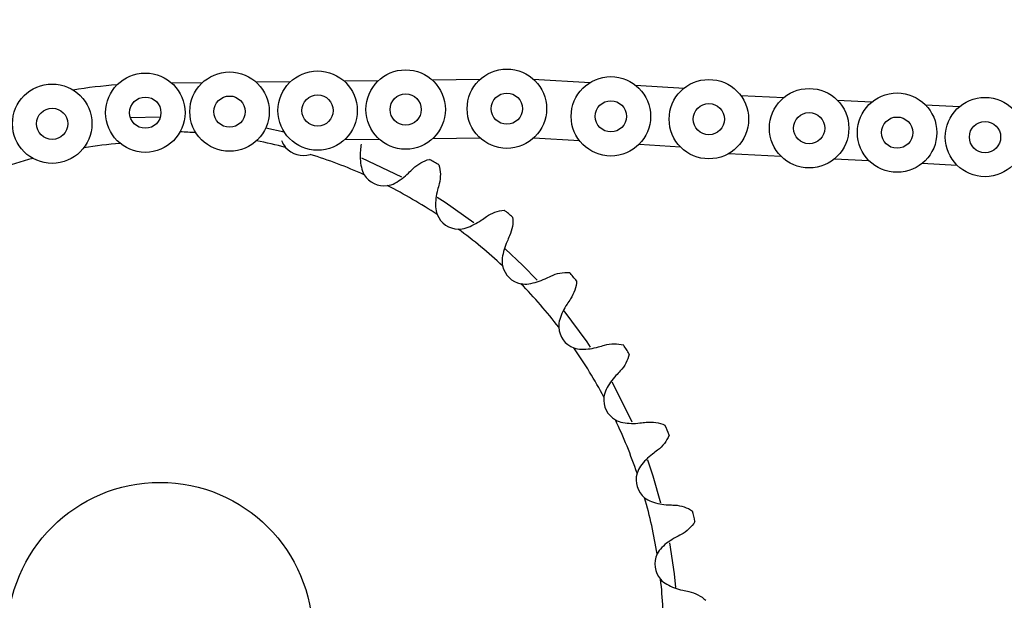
# Model space of a CAD drawing. Header units: inches. Extents: x 170 to 284, y 215 to 248.
# Tile 687 of 1056: x 211.088 to 211.282, y 244.519 to 244.633. Entities that reach past the tile are written whole.
import ezdxf

# ---------------------------------------------------------------- set-up
doc = ezdxf.new("R2010")
doc.units = ezdxf.units.IN
doc.header["$LTSCALE"] = 0.25
doc.header["$MEASUREMENT"] = 0
doc.layers.add('ANNOTATIONS', color=1, linetype='Continuous')
doc.layers.add('LH FRONT OF HOOD', color=7, linetype='Continuous')
doc.styles.add('ARIAL', font='arial.ttf', dxfattribs={"height": 0.09375})
doc.dimstyles.new('STANDARD$0', dxfattribs={"dimtxt": 0.09375, "dimasz": 0.09375, "dimexe": 0.03125, "dimexo": 0.046875, "dimgap": 0.09, "dimtad": 0, "dimtih": 1, "dimtoh": 1, "dimdec": 4, "dimzin": 0, "dimdsep": 46, "dimtxsty": 'ARIAL', "dimcen": 0.09, "dimadec": 0, "dimazin": 0, "dimtfac": 1, "dimtdec": 4, "dimtofl": 0, "dimtmove": 0, "dimatfit": 1, "dimfxl": 1, "dimtolj": 1, "dimtzin": 0, "dimarcsym": 0})

# ---------------------------------------------------------------- blocks, each defined once
blk = doc.blocks.new('*D51')
at = {"layer": 'ANNOTATIONS', "color": 0, "lineweight": -2, "transparency": 16777216}
for p, q in [((209.9594651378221, 245.0727120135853), (209.9594651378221, 245.1664620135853)), ((210.5891923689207, 244.9789620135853), (209.9282151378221, 244.9789620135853)), ((211.1204829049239, 244.9262927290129), (209.9282151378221, 244.9262927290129)), ((209.9594651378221, 244.8325427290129), (209.9594651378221, 244.7387927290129)), ((209.9594651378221, 244.7387927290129), (209.8657151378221, 244.7387927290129))]:
    blk.add_line(p, q, dxfattribs=at)
at = {"layer": 'ANNOTATIONS', "color": 0, "transparency": 16777216}
for points in [[(209.9438401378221, 245.0727120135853), (209.9750901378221, 245.0727120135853), (209.9594651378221, 244.9789620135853)], [(209.9438401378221, 244.8325427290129), (209.9750901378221, 244.8325427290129), (209.9594651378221, 244.9262927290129)]]:
    blk.add_solid(points, dxfattribs=at)
at = {"layer": 'defpoints', "color": 0, "transparency": 16777216}
for p in [(210.6360673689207, 244.9789620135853), (209.9594651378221, 244.9262927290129), (211.1673579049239, 244.9262927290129)]:
    blk.add_point(p, dxfattribs=at)
at = {"layer": 'ANNOTATIONS', "color": 0, "transparency": 16777216, "insert": (209.6118125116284, 244.7387927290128), "char_height": 0.09375, "attachment_point": 5, "style": 'ARIAL'}
blk.add_mtext('\\A1;2 5/8"', dxfattribs=at)

msp = doc.modelspace()

# ---------------------------------------------------------------- hatches: boundary and pattern name
at = {"layer": 'LH FRONT OF HOOD'}
h = msp.add_hatch(dxfattribs=at)
h.set_pattern_fill('ANSI31', color=256, scale=0.34241245, angle=2.8e-322, style=0)
h.set_pattern_definition([(45, (200.7896657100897, 238.187647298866), (-0.03026527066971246, 0.03026527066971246), [])])
edge = h.paths.add_edge_path(flags=0)
edge.add_arc((211.0763061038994, 244.0798696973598), 0.021400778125, 89.9999999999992, 390.52248781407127, ccw=False)
edge.add_line((211.0763061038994, 244.1012704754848), (211.1490687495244, 244.1012704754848))
edge.add_arc((211.1490687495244, 244.5121654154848), 0.4108949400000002, 270, 450.0000000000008)
edge.add_line((211.1490687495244, 244.9230603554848), (210.6654111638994, 244.9230603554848))
edge.add_arc((210.6654111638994, 244.9273405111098), 0.004280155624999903, 180.0000000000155, 269.9999999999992, ccw=False)
edge.add_line((210.6611310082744, 244.9273405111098), (210.6611310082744, 244.9701420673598))
edge.add_arc((210.6654111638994, 244.9701420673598), 0.004280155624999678, 360, 540, ccw=False)
edge.add_line((210.6696913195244, 244.9701420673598), (210.6696913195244, 244.9273405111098))
edge.add_line((210.6696913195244, 244.9273405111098), (210.6664589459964, 244.9273405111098))
edge.add_line((210.6664589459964, 244.9273405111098), (210.6664589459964, 244.9701420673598))
edge.add_arc((210.6654111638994, 244.9701420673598), 0.001047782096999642, 360, 540.0000000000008)
edge.add_line((210.6643633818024, 244.9701420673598), (210.6643633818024, 244.9273405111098))
edge.add_arc((210.6654111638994, 244.9273405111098), 0.001047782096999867, 180, 270)
edge.add_line((210.6654111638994, 244.9262927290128), (211.1490687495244, 244.9262927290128))
edge.add_arc((211.1490687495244, 244.5121654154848), 0.4141273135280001, 269.9999999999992, 450, ccw=False)
edge.add_line((211.1490687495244, 244.0980381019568), (211.0763061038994, 244.0980381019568))
edge.add_arc((211.0763061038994, 244.0798696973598), 0.018168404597, 450.0000000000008, 750.5224878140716)
edge.add_arc((211.0910543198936, 244.0885648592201), 0.001047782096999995, 390.5224878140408, 495.0000000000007)
edge.add_line((211.0903134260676, 244.0893057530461), (211.0816182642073, 244.0806105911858))
edge.add_line((211.0816182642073, 244.0806105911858), (211.0793326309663, 244.0828962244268))
edge.add_line((211.0793326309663, 244.0828962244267), (211.0880277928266, 244.091591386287))
edge.add_arc((211.0910543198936, 244.0885648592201), 0.004280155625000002, 390.522487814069, 495.0000000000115, ccw=False)
h = msp.add_hatch(dxfattribs=at)
h.set_pattern_fill('ANSI31', color=256, scale=0.34241245, style=0)
h.set_pattern_definition([(45, (200.7563139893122, 238.187647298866), (-0.03026527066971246, 0.03026527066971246), [])])
edge = h.paths.add_edge_path(flags=0)
edge.add_line((211.1157170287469, 244.9187801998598), (210.7733045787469, 244.9187801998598))
edge.add_line((210.7733045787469, 244.9187801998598), (210.7733045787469, 244.9230603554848))
edge.add_line((210.7733045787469, 244.9230603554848), (211.1157170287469, 244.9230603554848))
edge.add_arc((211.1157170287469, 244.5121654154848), 0.4108949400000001, 269.9999999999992, 450, ccw=False)
edge.add_line((211.1157170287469, 244.1012704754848), (211.0429543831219, 244.1012704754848))
edge.add_line((211.0429543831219, 244.1012704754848), (211.0429543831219, 244.1055506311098))
edge.add_line((211.0429543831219, 244.1055506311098), (211.1157170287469, 244.1055506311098))
edge.add_arc((211.1157170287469, 244.5121654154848), 0.406614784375, 270, 450.0000000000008)
h = msp.add_hatch(dxfattribs=at)
h.set_pattern_fill('ANSI32', color=256, scale=0.34241245, angle=2.8e-322, style=0)
h.set_pattern_definition([(45, (200.7563139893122, 238.187647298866), (-0.09079581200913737, 0.09079581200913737), []), (45, (200.8168445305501, 238.187647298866), (-0.09079581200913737, 0.09079581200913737), [])])
edge = h.paths.add_edge_path(flags=0)
edge.add_arc((211.115717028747, 244.5121654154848), 0.2182879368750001, 180, 540, ccw=False)
edge = h.paths.add_edge_path(flags=0)
edge.add_arc((211.115717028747, 244.5121654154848), 0.2097276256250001, 180, 540, ccw=False)

# ---------------------------------------------------------------- linework, layer by layer
for p, q in [((211.1179932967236, 244.6206063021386), (211.1240502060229, 244.6206781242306)), ((211.1345557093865, 244.6208026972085), (211.1413424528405, 244.620883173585)), ((211.1518479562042, 244.6210077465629), (211.1586346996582, 244.6210882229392)), ((211.1691402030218, 244.6212127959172), (211.1785910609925, 244.6213248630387)), ((211.1890205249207, 244.6213794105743), (211.2002141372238, 244.6207142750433)), ((211.2090677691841, 244.6201881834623), (211.2186316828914, 244.6195817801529)), ((211.2297556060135, 244.6181666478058), (211.2382376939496, 244.6177395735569)), ((211.2487306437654, 244.6172112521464), (211.2555092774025, 244.6168699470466)), ((211.2660022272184, 244.6163416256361), (211.2727808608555, 244.6160003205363)), ((211.1157660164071, 244.6138932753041), (211.1099365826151, 244.6137275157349)), ((211.1401269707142, 244.6109272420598), (211.1364752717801, 244.61175789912)), ((211.1519846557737, 244.6094795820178), (211.1587713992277, 244.6095600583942)), ((211.1692769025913, 244.6096846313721), (211.1785760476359, 244.6097948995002)), ((211.1891572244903, 244.6098512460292), (211.1980673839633, 244.6093066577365)), ((211.2098300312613, 244.6085877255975), (211.217902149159, 244.6080759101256)), ((211.2274073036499, 244.6067413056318), (211.2376579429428, 244.6062251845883)), ((211.1632068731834, 244.6021262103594), (211.1553465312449, 244.6058549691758)), ((211.2481508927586, 244.6056968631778), (211.2549295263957, 244.605355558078)), ((211.2654224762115, 244.6048272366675), (211.2722011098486, 244.6044859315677))]:
    msp.add_line(p, q, dxfattribs=at)
at = {"layer": 'LH FRONT OF HOOD', "flags": 128}
for points in [[(211.1773289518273, 244.5931110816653), (211.1716925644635, 244.5971063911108), (211.1701752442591, 244.5980870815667)], [(211.1898066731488, 244.5818716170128), (211.1869691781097, 244.5847695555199), (211.1834943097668, 244.5880236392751)], [(211.2002841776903, 244.568704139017), (211.199590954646, 244.5697275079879), (211.1950755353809, 244.5758086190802)], [(211.2084596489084, 244.5539629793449), (211.2047549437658, 244.5613637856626), (211.2045069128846, 244.5618100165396)], [(211.2140948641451, 244.5380503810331), (211.2125485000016, 244.5433406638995), (211.2114852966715, 244.5464680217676)], [(211.2170150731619, 244.521489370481), (211.216734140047, 244.5241559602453), (211.2158294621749, 244.5302134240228)]]:
    msp.add_lwpolyline(points, dxfattribs=at)
at = {"layer": 'LH FRONT OF HOOD'}
for centre, radius in [((211.1157170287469, 244.5121654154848), 0.218287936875), ((211.1157170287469, 244.5121654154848), 0.2097276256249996), ((211.1157170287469, 244.5121654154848), 0.20865758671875), ((211.1128241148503, 244.6147664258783), 0.007799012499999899), ((211.1293713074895, 244.614976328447), 0.007799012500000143), ((211.1466635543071, 244.6151813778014), 0.007799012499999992), ((211.1639558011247, 244.6153864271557), 0.007799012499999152), ((211.1838361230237, 244.6155530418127), 0.007799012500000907), ((211.0945410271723, 244.6125990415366), 0.007799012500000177), ((211.2042604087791, 244.6140470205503), 0.007799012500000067), ((211.2235095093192, 244.6134964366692), 0.00779901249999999), ((211.1466635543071, 244.6151813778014), 0.003068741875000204), ((211.1639558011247, 244.6153864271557), 0.003068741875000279), ((211.1838361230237, 244.6155530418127), 0.003068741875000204), ((211.2431942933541, 244.6117182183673), 0.007799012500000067), ((211.260465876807, 244.6108485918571), 0.007799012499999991), ((211.1128241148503, 244.6147664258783), 0.003068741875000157), ((211.1293713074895, 244.614976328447), 0.003068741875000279), ((211.2042604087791, 244.6140470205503), 0.003068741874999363), ((211.2235095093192, 244.6134964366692), 0.003068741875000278), ((211.2777374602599, 244.6099789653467), 0.007799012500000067), ((211.0945410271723, 244.6125990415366), 0.003068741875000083), ((211.2431942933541, 244.6117182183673), 0.003068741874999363), ((211.260465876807, 244.6108485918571), 0.003068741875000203), ((211.2777374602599, 244.6099789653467), 0.003068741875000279), ((211.1157170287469, 244.5121654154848), 0.02996108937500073)]:
    msp.add_circle(centre, radius, dxfattribs=at)
for centre, radius, start, end in [((211.1157170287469, 244.5121654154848), 0.4141273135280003, 270, 90), ((211.1157170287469, 244.5121654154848), 0.4108949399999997, 270, 90), ((211.1157170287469, 244.5121654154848), 0.406614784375, 270, 90), ((211.1157170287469, 244.5121654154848), 0.1084062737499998, 94.46868691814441, 99.05256496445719), ((211.1157415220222, 244.512167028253), 0.09891356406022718, 85.92807444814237, 87.73246753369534), ((211.1157170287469, 244.5121654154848), 0.09687729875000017, 94.6337509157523, 98.88750096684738), ((211.1157170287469, 244.5121654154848), 0.09891356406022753, 75.55933033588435, 78.96820052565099), ((211.1438312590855, 244.6108956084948), 0.004531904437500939, 220.4738819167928, 287.7366443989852), ((211.1157170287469, 244.5121654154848), 0.09687729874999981, 104.9248620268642, 109.1786120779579), ((211.1157170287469, 244.5121654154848), 0.098913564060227, 66.08564612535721, 72.6511959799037), ((211.1157170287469, 244.5121654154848), 0.1073907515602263, 59.32569664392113, 60.46377704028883), ((211.1596982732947, 244.6049216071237), 0.004531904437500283, 211.0001977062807, 278.2629601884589), ((211.1157170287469, 244.5121654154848), 0.09891356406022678, 56.61196191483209, 63.1775117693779), ((211.1157170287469, 244.5121654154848), 0.1073907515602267, 49.85201243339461, 50.99009282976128), ((211.1743655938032, 244.5964174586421), 0.004531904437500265, 201.5265134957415, 268.7892759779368), ((211.1157170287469, 244.5121654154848), 0.09891356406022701, 47.1382777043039, 53.70382755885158), ((211.1874331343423, 244.5856151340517), 0.00453190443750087, 192.0528292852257, 259.3155917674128), ((211.1157170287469, 244.5121654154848), 0.107390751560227, 40.37832822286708, 41.51640861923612), ((211.1157170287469, 244.5121654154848), 0.09891356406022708, 37.66459349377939, 44.23014334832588), ((211.1985444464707, 244.5728092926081), 0.004531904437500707, 182.579145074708, 249.8419075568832), ((211.1157170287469, 244.5121654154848), 0.09891356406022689, 28.19090928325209, 34.75645913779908), ((211.1157170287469, 244.5121654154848), 0.107390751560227, 30.90464401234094, 32.0427244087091), ((211.2073964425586, 244.5583492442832), 0.004531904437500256, 173.1054608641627, 240.3682233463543), ((211.1157170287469, 244.5121654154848), 0.09891356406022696, 18.71722507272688, 25.28277492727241), ((211.1157170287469, 244.5121654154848), 0.1073907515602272, 21.43095980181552, 22.56904019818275), ((211.2137476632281, 244.5426294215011), 0.004531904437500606, 163.6317766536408, 230.8945391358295), ((211.1157170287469, 244.5121654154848), 0.09891356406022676, 9.24354086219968, 15.80909071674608), ((211.1157170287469, 244.5121654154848), 0.107390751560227, 11.95727559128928, 13.09535598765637), ((211.2174248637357, 244.5260786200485), 0.004531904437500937, 154.1580924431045, 221.420854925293), ((211.1157170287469, 244.5121654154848), 0.09891356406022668, 359.769856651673, 6.33540650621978)]:
    msp.add_arc(centre, radius, start, end, dxfattribs=at)
for points in [[(211.1395914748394, 244.6092948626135), (211.1397773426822, 244.6088025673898), (211.1400424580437, 244.6083540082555), (211.1403838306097, 244.6079539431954)], [(211.1551977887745, 244.6086146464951), (211.1551593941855, 244.6082020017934), (211.1551206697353, 244.6077858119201), (211.1550816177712, 244.6073661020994)], [(211.1550816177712, 244.6073661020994), (211.1549789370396, 244.6062625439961), (211.1550325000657, 244.6051522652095), (211.155252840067, 244.6040405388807)], [(211.155252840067, 244.6040405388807), (211.1553551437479, 244.6035243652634), (211.155542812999, 244.6030382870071), (211.1558136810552, 244.6025874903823)], [(211.16182954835, 244.6009221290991), (211.1628297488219, 244.6014551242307), (211.1637232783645, 244.6021163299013), (211.164512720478, 244.6028942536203)], [(211.164512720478, 244.6028942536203), (211.1648129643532, 244.6031901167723), (211.1651106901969, 244.6034834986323), (211.1654058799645, 244.6037743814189)], [(211.1603495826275, 244.6004367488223), (211.1608617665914, 244.6005111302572), (211.1613667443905, 244.6006755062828), (211.16182954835, 244.6009221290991)], [(211.1702142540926, 244.5995884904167), (211.1699313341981, 244.5985168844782), (211.1698014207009, 244.5974129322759), (211.1698357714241, 244.5962801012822)], [(211.1705343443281, 244.6008008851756), (211.1704285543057, 244.6004001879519), (211.1703218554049, 244.599996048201), (211.1702142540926, 244.5995884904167)], [(211.1698357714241, 244.5962801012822), (211.1698517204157, 244.5957541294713), (211.1699568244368, 244.5952437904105), (211.1701497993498, 244.5947545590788)], [(211.1758095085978, 244.5921217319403), (211.176883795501, 244.592482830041), (211.1778739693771, 244.592987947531), (211.1787806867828, 244.5936253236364)], [(211.1787806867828, 244.5936253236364), (211.179125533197, 244.593867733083), (211.1794674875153, 244.5941081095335), (211.1798065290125, 244.5943464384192)], [(211.174269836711, 244.5918865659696), (211.174787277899, 244.5918756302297), (211.1753124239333, 244.5919546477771), (211.1758095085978, 244.5921217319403)], [(211.1838603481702, 244.5894262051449), (211.1834049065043, 244.5884157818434), (211.1830950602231, 244.5873482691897), (211.1829424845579, 244.5862252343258)], [(211.1843756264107, 244.5905693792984), (211.1842053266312, 244.5901915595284), (211.1840335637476, 244.5898104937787), (211.1838603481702, 244.5894262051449)], [(211.1829424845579, 244.5862252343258), (211.1828716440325, 244.5857038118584), (211.1828913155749, 244.5851831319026), (211.1830011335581, 244.5846688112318)], [(211.1881503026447, 244.5811403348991), (211.1892693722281, 244.5813196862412), (211.1903291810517, 244.5816549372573), (211.1913284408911, 244.5821343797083)], [(211.1913284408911, 244.5821343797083), (211.1917084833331, 244.5823167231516), (211.1920853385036, 244.5824975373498), (211.192458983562, 244.5826768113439)], [(211.186592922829, 244.5811617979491), (211.1871015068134, 244.5810658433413), (211.1876324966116, 244.5810573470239), (211.1881503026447, 244.5811403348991)], [(211.1963440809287, 244.5781992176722), (211.1961139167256, 244.5778545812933), (211.1958817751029, 244.5775069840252), (211.1956476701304, 244.5771564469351)], [(211.1956476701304, 244.5771564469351), (211.1950321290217, 244.5762347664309), (211.1945508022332, 244.5752328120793), (211.1942154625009, 244.5741502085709)], [(211.1942154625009, 244.5741502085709), (211.194059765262, 244.5736475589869), (211.1939934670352, 244.5731307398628), (211.1940171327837, 244.5726053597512)], [(211.1969826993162, 244.5685549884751), (211.1974685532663, 244.5683766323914), (211.1979909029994, 244.5682808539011), (211.1985153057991, 244.5682774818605)], [(211.1985153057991, 244.5682774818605), (211.1996486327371, 244.5682701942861), (211.2007491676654, 244.5684264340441), (211.2018137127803, 244.5687348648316)], [(211.2018137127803, 244.5687348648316), (211.2022185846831, 244.568852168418), (211.2026200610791, 244.5689684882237), (211.2030181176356, 244.569083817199)], [(211.2052546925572, 244.5631139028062), (211.2044958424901, 244.5623061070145), (211.2038561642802, 244.5613970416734), (211.2033472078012, 244.560384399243)], [(211.2061132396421, 244.5640278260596), (211.2058294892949, 244.5637257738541), (211.2055433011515, 244.563421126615), (211.2052546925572, 244.5631139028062)], [(211.2033472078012, 244.560384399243), (211.2031109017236, 244.5599142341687), (211.2029604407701, 244.5594153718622), (211.2028973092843, 244.5588932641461)], [(211.2051557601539, 244.5544100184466), (211.2056056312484, 244.5541541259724), (211.2061050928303, 244.5539736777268), (211.2066217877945, 244.5538840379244)], [(211.2066217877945, 244.5538840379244), (211.2077384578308, 244.5536903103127), (211.2088496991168, 244.5536632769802), (211.2099504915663, 244.5537922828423)], [(211.2099504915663, 244.5537922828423), (211.21036914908, 244.5538413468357), (211.210784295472, 244.553889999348), (211.2111959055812, 244.5539382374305)], [(211.2124193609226, 244.5476816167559), (211.2115379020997, 244.5470097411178), (211.2107573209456, 244.5462183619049), (211.2100886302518, 244.5453033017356)], [(211.2134166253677, 244.5484417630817), (211.2130870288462, 244.5481905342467), (211.2127546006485, 244.547937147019), (211.2124193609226, 244.5476816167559)], [(211.2100886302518, 244.5453033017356), (211.2097781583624, 244.5448784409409), (211.2095476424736, 244.5444111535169), (211.2093994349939, 244.5439065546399)], [(211.2108891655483, 244.5391127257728), (211.2112907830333, 244.5387862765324), (211.2117537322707, 244.5385260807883), (211.2122486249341, 244.5383526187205)], [(211.2122486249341, 244.5383526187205), (211.2133181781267, 244.5379777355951), (211.214409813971, 244.537768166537), (211.215516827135, 244.5377142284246)], [(211.215516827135, 244.5377142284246), (211.215937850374, 244.5376937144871), (211.2163553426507, 244.5376733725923), (211.2167692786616, 244.537653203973)], [(211.2169462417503, 244.5312805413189), (211.2159662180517, 244.5307629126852), (211.2150660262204, 244.5301108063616), (211.2142558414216, 244.5293182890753)], [(211.2180550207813, 244.5318661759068), (211.2176885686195, 244.5316726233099), (211.2173189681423, 244.5314774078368), (211.2169462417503, 244.5312805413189)], [(211.2142558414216, 244.5293182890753), (211.2138796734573, 244.5289503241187), (211.2135753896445, 244.5285273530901), (211.2133461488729, 244.5280540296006)], [(211.214026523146, 244.5230803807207), (211.2143689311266, 244.5226922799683), (211.2147827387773, 244.5223594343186), (211.2152423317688, 244.5221068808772)], [(211.2152423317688, 244.5221068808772), (211.2162355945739, 244.5215610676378), (211.217277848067, 244.521174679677), (211.2183608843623, 244.5209392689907)], [(211.2183608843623, 244.5209392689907), (211.2187727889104, 244.520849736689), (211.2191812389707, 244.5207609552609), (211.2195862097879, 244.5206729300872)]]:
    msp.add_open_spline(points, degree=3, dxfattribs=at)
for points in [[(211.1654058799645, 244.6037743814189), (211.1658658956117, 244.6042276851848), (211.1663703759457, 244.6046033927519), (211.1674640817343, 244.6052156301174), (211.168053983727, 244.6054490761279), (211.1686578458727, 244.6056001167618)], [(211.1705031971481, 244.6045301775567), (211.1706722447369, 244.6039306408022), (211.1707626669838, 244.6033019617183), (211.17077457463, 244.602049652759), (211.1706992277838, 244.6014254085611), (211.1705343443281, 244.6008008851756)], [(211.1798065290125, 244.5943464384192), (211.1803348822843, 244.5947178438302), (211.180894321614, 244.5950053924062), (211.1820738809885, 244.5954292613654), (211.1826941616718, 244.5955624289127), (211.183314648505, 244.5956120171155)], [(211.1849587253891, 244.5942529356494), (211.185026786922, 244.5936337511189), (211.185012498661, 244.592998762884), (211.1848181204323, 244.5917615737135), (211.1846410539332, 244.5911582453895), (211.1843756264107, 244.5905693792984)], [(211.192458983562, 244.5826768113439), (211.1930412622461, 244.5829561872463), (211.1936404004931, 244.5831477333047), (211.1948736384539, 244.583371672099), (211.1955073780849, 244.5834009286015), (211.1961275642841, 244.5833477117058)], [(211.1975255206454, 244.5817365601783), (211.1974907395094, 244.5811146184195), (211.1973721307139, 244.5804906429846), (211.196976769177, 244.5793023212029), (211.1967028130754, 244.5787363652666), (211.1963440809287, 244.5781992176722)], [(211.2030181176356, 244.569083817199), (211.2036384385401, 244.5692635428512), (211.2042609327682, 244.5693538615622), (211.205514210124, 244.5693717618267), (211.2061441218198, 244.569296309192), (211.2067470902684, 244.5691417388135)], [(211.2078607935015, 244.5673224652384), (211.2077241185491, 244.5667147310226), (211.207504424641, 244.5661187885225), (211.2069188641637, 244.5650117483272), (211.2065554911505, 244.5644986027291), (211.2061132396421, 244.5640278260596)], [(211.2111959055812, 244.5539382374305), (211.2118357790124, 244.5540132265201), (211.2124631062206, 244.5540000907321), (211.2136991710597, 244.5538127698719), (211.2143072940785, 244.5536363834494), (211.2148835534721, 244.5533816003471)], [(211.215682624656, 244.5514038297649), (211.2154451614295, 244.5508204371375), (211.2151372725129, 244.5502821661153), (211.2143800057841, 244.5492872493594), (211.2139286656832, 244.5488320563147), (211.2134166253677, 244.5484417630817)], [(211.2167692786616, 244.537653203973), (211.2174143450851, 244.5376217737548), (211.218032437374, 244.5375050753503), (211.219223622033, 244.5371150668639), (211.2197949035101, 244.5368391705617), (211.2203150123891, 244.5364971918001)], [(211.2207776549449, 244.5344148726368), (211.2204510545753, 244.5338844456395), (211.2200497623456, 244.5333921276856), (211.2191364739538, 244.5325352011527), (211.2186261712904, 244.5321678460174), (211.2180550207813, 244.5318661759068)], [(211.2195862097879, 244.5206729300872), (211.2202173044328, 244.520535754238), (211.220807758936, 244.5203189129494), (211.2219185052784, 244.519738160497), (211.2224365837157, 244.5193719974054), (211.222893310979, 244.5189490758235)]]:
    msp.add_open_spline(points, degree=3, knots=[0, 0, 0, 0, 0.5, 0.5, 1, 1, 1, 1], dxfattribs=at)

# ---------------------------------------------------------------- dimensions: what is measured, and where the dimension line sits
at = {"layer": 'ANNOTATIONS'}
dim = msp.add_linear_dim(base=(209.9594651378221, 244.9262927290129), p1=(210.6360673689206, 244.9789620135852), p2=(211.1673579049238, 244.9262927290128), angle=90, text='2 5/8"', dimstyle='STANDARD$0', dxfattribs=at)
dim.commit()
dim.dimension.update_dxf_attribs({"geometry": '*D51', "text_midpoint": (209.6118125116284, 244.7387927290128)})

doc.saveas('drawing.dxf')
